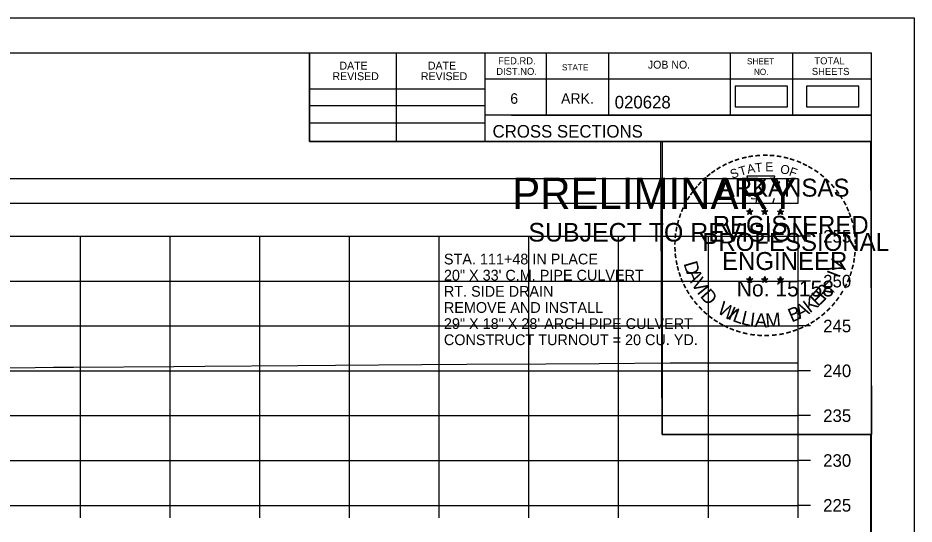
# Model space of a CAD drawing. Extents: x 1369627 to 1374022, y 380035 to 398173.
# Drawn here: x 1370242.3 to 1370342.2, y 381045.1 to 381101.6 of the extents above; entities that cross this region are included whole.
import ezdxf

# ---------------------------------------------------------------- set-up
doc = ezdxf.new("R2010")
doc.units = 0
for name, color, linetype in [('Default', 7, 'Continuous'), ('R_Axis', 7, 'Continuous'), ('R_Axis Annot', 7, 'Continuous'), ('R_Border', 7, 'Continuous'), ('R_Border PE', 7, 'Continuous'), ('R_Border Prem', 7, 'Continuous'), ('R_Exist Surface', 7, 'Continuous'), ('R_Grid', 7, 'Continuous'), ('R_No Plot', 7, 'Continuous'), ('R_Water', 7, 'Continuous')]:
    doc.layers.add(name, color=color, linetype=linetype)

msp = doc.modelspace()

# ---------------------------------------------------------------- linework, layer by layer
at = {"layer": 'Default'}
for points in [[(1370322.231, 381091.63), (1370328.065, 381091.63), (1370328.065, 381093.941), (1370322.231, 381093.941)], [(1370330.194, 381091.63), (1370336.027, 381091.63), (1370336.027, 381093.941), (1370330.194, 381093.941)], [(1370029.24, 381080.913), (1370329.239, 381080.913), (1370329.239, 381083.619), (1370029.24, 381083.619)]]:
    msp.add_lwpolyline(points, close=True, dxfattribs=at)
at = {"layer": 'R_Axis'}
for p, q in [((1370329.239, 381047.209), (1370329.239, 381077.209)), ((1370330.639, 381077.209), (1370329.239, 381077.209)), ((1370330.639, 381072.209), (1370329.239, 381072.209)), ((1370330.639, 381067.209), (1370329.239, 381067.209)), ((1370330.639, 381062.209), (1370329.239, 381062.209)), ((1370330.639, 381057.209), (1370329.239, 381057.209)), ((1370330.639, 381052.209), (1370329.239, 381052.209)), ((1370029.239, 381047.209), (1370329.239, 381047.209)), ((1370249.239, 381045.809), (1370249.239, 381047.209)), ((1370259.239, 381045.809), (1370259.239, 381047.209)), ((1370269.239, 381045.809), (1370269.239, 381047.209)), ((1370279.239, 381045.809), (1370279.239, 381047.209)), ((1370289.239, 381045.809), (1370289.239, 381047.209)), ((1370299.239, 381045.809), (1370299.239, 381047.209)), ((1370309.239, 381045.809), (1370309.239, 381047.209)), ((1370319.239, 381045.809), (1370319.239, 381047.209)), ((1370329.239, 381045.809), (1370329.239, 381047.209)), ((1370330.639, 381047.209), (1370329.239, 381047.209))]:
    msp.add_line(p, q, dxfattribs=at)
at = {"layer": 'R_Border'}
for p, q in [((1370021.239, 381097.669), (1370337.419, 381097.669)), ((1370274.779, 381087.789), (1370274.779, 381097.669)), ((1370284.459, 381087.789), (1370284.459, 381097.669)), ((1370294.319, 381097.669), (1370294.319, 381087.789)), ((1370301.159, 381097.669), (1370301.159, 381090.729)), ((1370308.099, 381097.669), (1370308.099, 381090.729)), ((1370321.679, 381097.669), (1370321.679, 381090.729)), ((1370328.619, 381097.669), (1370328.619, 381090.729)), ((1370337.419, 380892.209), (1370337.419, 381097.669)), ((1370337.419, 381094.729), (1370294.319, 381094.729)), ((1370337.419, 381094.749), (1370337.419, 381094.749)), ((1370274.779, 381093.649), (1370294.319, 381093.649)), ((1370274.779, 381091.789), (1370294.319, 381091.789)), ((1370337.419, 381090.729), (1370294.319, 381090.729)), ((1370297.279, 381090.729), (1370337.419, 381090.729)), ((1370274.779, 381089.849), (1370294.319, 381089.849)), ((1370337.419, 381087.789), (1370274.779, 381087.789))]:
    msp.add_line(p, q, dxfattribs=at)
at = {"layer": 'R_Border PE'}
for p, q in [((1370323.853, 381080.298), (1370323.812, 381080.046)), ((1370323.853, 381079.933), (1370323.853, 381080.298)), ((1370323.853, 381080.298), (1370323.902, 381080.048)), ((1370325.523, 381080.298), (1370325.482, 381080.046)), ((1370325.523, 381079.933), (1370325.523, 381080.298)), ((1370325.523, 381080.298), (1370325.572, 381080.048)), ((1370327.287, 381080.286), (1370327.246, 381080.034)), ((1370327.287, 381079.921), (1370327.287, 381080.286)), ((1370327.287, 381080.286), (1370327.336, 381080.036)), ((1370323.504, 381080.044), (1370323.853, 381079.933)), ((1370323.504, 381080.044), (1370323.757, 381079.999)), ((1370323.504, 381080.044), (1370323.741, 381079.922)), ((1370323.637, 381079.636), (1370323.853, 381079.933)), ((1370323.637, 381079.636), (1370323.763, 381079.88)), ((1370323.637, 381079.636), (1370323.851, 381079.853)), ((1370324.066, 381079.636), (1370323.851, 381079.85)), ((1370324.2, 381080.044), (1370323.853, 381079.933)), ((1370324.066, 381079.636), (1370323.853, 381079.933)), ((1370324.2, 381080.044), (1370323.914, 381079.995)), ((1370324.066, 381079.636), (1370323.929, 381079.927)), ((1370324.2, 381080.044), (1370323.996, 381079.942)), ((1370325.174, 381080.044), (1370325.523, 381079.933)), ((1370325.174, 381080.044), (1370325.427, 381079.999)), ((1370325.174, 381080.044), (1370325.411, 381079.922)), ((1370325.307, 381079.636), (1370325.523, 381079.933)), ((1370325.307, 381079.636), (1370325.433, 381079.88)), ((1370325.307, 381079.636), (1370325.521, 381079.853)), ((1370325.736, 381079.636), (1370325.521, 381079.85)), ((1370325.87, 381080.044), (1370325.523, 381079.933)), ((1370325.736, 381079.636), (1370325.523, 381079.933)), ((1370325.87, 381080.044), (1370325.584, 381079.995)), ((1370325.736, 381079.636), (1370325.599, 381079.927)), ((1370325.87, 381080.044), (1370325.666, 381079.942)), ((1370326.938, 381080.032), (1370327.287, 381079.921)), ((1370326.938, 381080.032), (1370327.191, 381079.987)), ((1370326.938, 381080.032), (1370327.175, 381079.91)), ((1370327.071, 381079.624), (1370327.287, 381079.921)), ((1370327.071, 381079.624), (1370327.197, 381079.868)), ((1370327.071, 381079.624), (1370327.285, 381079.841)), ((1370327.5, 381079.624), (1370327.285, 381079.838)), ((1370327.634, 381080.032), (1370327.287, 381079.921)), ((1370327.5, 381079.624), (1370327.287, 381079.921)), ((1370327.634, 381080.032), (1370327.348, 381079.983)), ((1370327.5, 381079.624), (1370327.363, 381079.915)), ((1370327.634, 381080.032), (1370327.43, 381079.93)), ((1370323.5, 381072.471), (1370323.849, 381072.36)), ((1370323.5, 381072.471), (1370323.753, 381072.426)), ((1370323.5, 381072.471), (1370323.737, 381072.349)), ((1370323.633, 381072.063), (1370323.849, 381072.36)), ((1370323.633, 381072.063), (1370323.759, 381072.307)), ((1370323.633, 381072.063), (1370323.847, 381072.28)), ((1370323.849, 381072.725), (1370323.808, 381072.473)), ((1370324.062, 381072.063), (1370323.847, 381072.277)), ((1370323.849, 381072.36), (1370323.849, 381072.725)), ((1370323.849, 381072.725), (1370323.898, 381072.475)), ((1370324.196, 381072.471), (1370323.849, 381072.36)), ((1370324.062, 381072.063), (1370323.849, 381072.36)), ((1370324.196, 381072.471), (1370323.91, 381072.422)), ((1370324.062, 381072.063), (1370323.925, 381072.354)), ((1370324.196, 381072.471), (1370323.992, 381072.369)), ((1370325.169, 381072.471), (1370325.518, 381072.36)), ((1370325.169, 381072.471), (1370325.422, 381072.426)), ((1370325.169, 381072.471), (1370325.406, 381072.349)), ((1370325.302, 381072.063), (1370325.518, 381072.36)), ((1370325.302, 381072.063), (1370325.428, 381072.307)), ((1370325.302, 381072.063), (1370325.516, 381072.28)), ((1370325.518, 381072.725), (1370325.477, 381072.473)), ((1370325.731, 381072.063), (1370325.516, 381072.277)), ((1370325.518, 381072.36), (1370325.518, 381072.725)), ((1370325.518, 381072.725), (1370325.567, 381072.475)), ((1370325.865, 381072.471), (1370325.518, 381072.36)), ((1370325.731, 381072.063), (1370325.518, 381072.36)), ((1370325.865, 381072.471), (1370325.579, 381072.422)), ((1370325.731, 381072.063), (1370325.594, 381072.354)), ((1370325.865, 381072.471), (1370325.661, 381072.369)), ((1370326.936, 381072.461), (1370327.285, 381072.35)), ((1370326.936, 381072.461), (1370327.189, 381072.416)), ((1370326.936, 381072.461), (1370327.173, 381072.339)), ((1370327.069, 381072.053), (1370327.285, 381072.35)), ((1370327.069, 381072.053), (1370327.195, 381072.297)), ((1370327.069, 381072.053), (1370327.283, 381072.27)), ((1370327.285, 381072.715), (1370327.244, 381072.463)), ((1370327.498, 381072.053), (1370327.283, 381072.267)), ((1370327.285, 381072.35), (1370327.285, 381072.715)), ((1370327.285, 381072.715), (1370327.334, 381072.465)), ((1370327.632, 381072.461), (1370327.285, 381072.35)), ((1370327.498, 381072.053), (1370327.285, 381072.35)), ((1370327.632, 381072.461), (1370327.346, 381072.412)), ((1370327.498, 381072.053), (1370327.361, 381072.344)), ((1370327.632, 381072.461), (1370327.428, 381072.359))]:
    msp.add_line(p, q, dxfattribs=at)
for points in [[(1370323.545, 381083.922), (1370323.814, 381083.095)], [(1370327.056, 381083), (1370327.198, 381083.284), (1370326.513, 381083.26), (1370326.661, 381083.922), (1370323.545, 381083.922)], [(1370324.037, 381081.499), (1370324.037, 381081.412), (1370324.6, 381081.393), (1370324.546, 381080.92), (1370326.416, 381080.92), (1370326.617, 381081.456)], [(1370323.853, 381080.298), (1370324.066, 381079.636), (1370323.504, 381080.044), (1370324.2, 381080.044), (1370323.637, 381079.636), (1370323.853, 381080.298)], [(1370325.523, 381080.298), (1370325.736, 381079.636), (1370325.174, 381080.044), (1370325.87, 381080.044), (1370325.307, 381079.636), (1370325.523, 381080.298)], [(1370327.287, 381080.286), (1370327.5, 381079.624), (1370326.938, 381080.032), (1370327.634, 381080.032), (1370327.071, 381079.624), (1370327.287, 381080.286)], [(1370323.849, 381072.725), (1370324.062, 381072.063), (1370323.5, 381072.471), (1370324.196, 381072.471), (1370323.633, 381072.063), (1370323.849, 381072.725)], [(1370325.518, 381072.725), (1370325.731, 381072.063), (1370325.169, 381072.471), (1370325.865, 381072.471), (1370325.302, 381072.063), (1370325.518, 381072.725)], [(1370327.285, 381072.715), (1370327.498, 381072.053), (1370326.936, 381072.461), (1370327.632, 381072.461), (1370327.069, 381072.053), (1370327.285, 381072.715)]]:
    msp.add_lwpolyline(points, dxfattribs=at)
for centre, radius in [((1370323.852, 381079.932), 0.172), ((1370323.852, 381079.932), 0.145), ((1370325.522, 381079.932), 0.172), ((1370325.522, 381079.932), 0.145), ((1370327.286, 381079.92), 0.172), ((1370327.286, 381079.92), 0.145), ((1370323.852, 381079.932), 0.116), ((1370323.852, 381079.932), 0.0991), ((1370323.852, 381079.932), 0.0747), ((1370323.852, 381079.932), 0.0495), ((1370323.852, 381079.932), 0.0296), ((1370325.522, 381079.932), 0.116), ((1370325.522, 381079.932), 0.0991), ((1370325.522, 381079.932), 0.0747), ((1370325.522, 381079.932), 0.0495), ((1370325.522, 381079.932), 0.0296), ((1370327.286, 381079.92), 0.116), ((1370327.286, 381079.92), 0.0991), ((1370327.286, 381079.92), 0.0747), ((1370327.286, 381079.92), 0.0495), ((1370327.286, 381079.92), 0.0296), ((1370323.848, 381072.359), 0.172), ((1370323.848, 381072.359), 0.145), ((1370323.848, 381072.359), 0.116), ((1370323.848, 381072.359), 0.0991), ((1370323.848, 381072.359), 0.0747), ((1370323.848, 381072.359), 0.0495), ((1370323.848, 381072.359), 0.0296), ((1370325.517, 381072.359), 0.172), ((1370325.517, 381072.359), 0.145), ((1370325.517, 381072.359), 0.116), ((1370325.517, 381072.359), 0.0991), ((1370325.517, 381072.359), 0.0747), ((1370325.517, 381072.359), 0.0495), ((1370325.517, 381072.359), 0.0296), ((1370327.284, 381072.349), 0.172), ((1370327.284, 381072.349), 0.145), ((1370327.284, 381072.349), 0.116), ((1370327.284, 381072.349), 0.0991), ((1370327.284, 381072.349), 0.0747), ((1370327.284, 381072.349), 0.0495), ((1370327.284, 381072.349), 0.0296)]:
    msp.add_circle(centre, radius, dxfattribs=at)
at = {"layer": 'R_Exist Surface'}
msp.add_lwpolyline([(1370232.742, 381062.516), (1370244.186, 381062.586), (1370246.23, 381062.604), (1370248.467, 381062.623), (1370259.666, 381062.695), (1370263.111, 381062.716), (1370273.486, 381062.803), (1370277.663, 381062.827), (1370287.309, 381062.907), (1370292.306, 381062.935), (1370301.138, 381063.007), (1370307.056, 381063.039), (1370314.972, 381063.103), (1370325.874, 381063.089), (1370329.239, 381063.085)], dxfattribs=at)
at = {"layer": 'R_Grid'}
for p, q in [((1370029.239, 381077.209), (1370329.239, 381077.209)), ((1370249.239, 381047.209), (1370249.239, 381077.209)), ((1370259.239, 381047.209), (1370259.239, 381077.209)), ((1370269.239, 381047.209), (1370269.239, 381077.209)), ((1370279.239, 381047.209), (1370279.239, 381077.209)), ((1370289.239, 381047.209), (1370289.239, 381077.209)), ((1370299.239, 381047.209), (1370299.239, 381077.209)), ((1370309.239, 381047.209), (1370309.239, 381077.209)), ((1370319.239, 381047.209), (1370319.239, 381077.209)), ((1370329.239, 381047.209), (1370329.239, 381077.209)), ((1370029.239, 381072.209), (1370329.239, 381072.209)), ((1370029.239, 381067.209), (1370329.239, 381067.209)), ((1370029.239, 381062.209), (1370329.239, 381062.209)), ((1370029.239, 381057.209), (1370329.239, 381057.209)), ((1370029.239, 381052.209), (1370329.239, 381052.209)), ((1370029.239, 381047.209), (1370329.239, 381047.209))]:
    msp.add_line(p, q, dxfattribs=at)
at = {"layer": 'R_No Plot'}
for p, q in [((1370008.839, 381101.563), (1370342.172, 381101.563)), ((1370313.454, 381065.333), (1370313.454, 381065.333))]:
    msp.add_line(p, q, dxfattribs=at)
for points in [[(1370008.832, 381101.563), (1370342.172, 381101.563), (1370342.172, 380888.226), (1370008.832, 380888.226)], [(1370255.159, 381097.669), (1370274.779, 381097.669), (1370274.779, 381087.789), (1370290.892, 381087.789), (1370314.091, 381087.789), (1370314.091, 381055.118), (1370337.299, 381055.118), (1370337.419, 380892.209), (1370021.239, 380892.209), (1370021.239, 381097.669)], [(1370313.951, 381087.789), (1370337.299, 381087.789), (1370337.439, 381055.118), (1370314.091, 381055.118)]]:
    msp.add_lwpolyline(points, close=True, dxfattribs=at)

# ---------------------------------------------------------------- texts
at = {"layer": 'R_Axis Annot'}
for s, p in [('255', (1370332.039, 381076.509)), ('250', (1370332.039, 381071.509)), ('245', (1370332.039, 381066.509)), ('240', (1370332.039, 381061.509)), ('235', (1370332.039, 381056.509)), ('230', (1370332.039, 381051.509)), ('225', (1370332.039, 381046.509))]:
    msp.add_text(s, height=1.4, dxfattribs=at).set_placement(p)
at = {"layer": 'R_Border'}
for s, height, p in [('FED.RD.', 0.7819, (1370295.799, 381096.389)), ('SHEET', 0.684, (1370323.539, 381096.389)), ('TOTAL', 0.7819, (1370331.059, 381096.389)), ('DATE', 0.8792, (1370278.117, 381095.805)), ('DATE', 0.8792, (1370287.977, 381095.805)), ('STATE', 0.684, (1370302.919, 381095.709)), ('JOB NO.', 0.8792, (1370312.499, 381095.909)), ('REVISED', 0.8792, (1370277.337, 381094.625)), ('REVISED', 0.8792, (1370287.197, 381094.625)), ('DIST.NO.', 0.7819, (1370295.599, 381095.209)), ('NO.', 0.684, (1370324.319, 381095.209)), ('SHEETS', 0.7819, (1370330.779, 381095.209)), ('6', 1.172, (1370297.159, 381091.989)), ('ARK.', 1.1723, (1370302.819, 381091.989)), ('020628', 1.4, (1370308.795, 381091.468)), ('CROSS SECTIONS', 1.4, (1370295.183, 381088.219))]:
    msp.add_text(s, height=height, rotation=360, dxfattribs=at).set_placement(p)
at = {"layer": 'R_Border PE'}
for s, height, rotation, p in [('-', 1.6, 13.63015, (1370323.043, 381085.29)), ('-', 1.6, 10.21935, (1370323.721, 381085.452)), ('-', 1.6, 5.89682, (1370324.45, 381085.562)), ('-', 1.6, 0.18623, (1370325.222, 381085.634)), ('-', 1.6, 357.74304, (1370325.945, 381085.621)), ('-', 1.6, 352.16172, (1370326.689, 381085.565)), ('-', 1.6, 347.20489, (1370327.408, 381085.451)), ('-', 1.6, 28.79182, (1370321.026, 381084.463)), ('-', 1.6, 24.30721, (1370321.659, 381084.78)), ('-', 1.6, 19.17608, (1370322.293, 381085.049)), ('T', 1, 16.4036, (1370322.814, 381083.931)), ('A', 1, 11.21318, (1370323.64, 381084.182)), ('T', 1, 6.02276, (1370324.489, 381084.348)), ('E', 1, 0.83234, (1370325.594, 381084.458)), ('O', 1, 350.4515, (1370327.198, 381084.248)), ('-', 1.6, 342.3362, (1370328.043, 381085.296)), ('-', 1.6, 337.85509, (1370328.778, 381085.073)), ('-', 1.6, 334.12109, (1370329.409, 381084.802)), ('-', 1.6, 329.64089, (1370329.988, 381084.519)), ('-', 1.6, 38.95066, (1370319.375, 381083.32)), ('-', 1.6, 36.23174, (1370319.851, 381083.698)), ('-', 1.6, 34.06357, (1370320.429, 381084.093)), ('S', 1, 21.59401, (1370321.9, 381083.6)), ('F', 1, 340.07066, (1370328.152, 381084.02)), ('-', 1.6, 325.86266, (1370330.631, 381084.158)), ('-', 1.6, 320.52971, (1370331.241, 381083.732)), ('-', 1.6, 48.42305, (1370318.494, 381082.425)), ('-', 1.6, 42.96224, (1370318.942, 381082.903)), ('ARKANSAS', 2, 360, (1370320.398, 381081.634)), ('-', 1.6, 315.57859, (1370331.84, 381083.244)), ('-', 1.6, 309.87973, (1370332.409, 381082.694)), ('-', 1.6, 54.23247, (1370317.678, 381081.372)), ('-', 1.6, 50.61417, (1370318.091, 381081.939)), ('-', 1.6, 306.65218, (1370332.934, 381082.092)), ('-', 1.6, 62.87135, (1370317.04, 381080.231)), ('-', 1.6, 58.07063, (1370317.353, 381080.845)), ('-', 1.4, 303.67529, (1370333.42, 381081.524)), ('-', 1.6, 299.66835, (1370333.739, 381080.917)), ('-', 1.6, 67.77427, (1370316.781, 381079.62)), ('-', 1.6, 294.66279, (1370334.063, 381080.305)), ('-', 1.6, 72.39447, (1370316.562, 381078.99)), ('REGISTERED', 2, 360, (1370319.72, 381077.485)), ('-', 1.6, 290.57283, (1370334.32, 381079.728)), ('-', 1.6, 285.12326, (1370334.554, 381079.148)), ('-', 1.6, 81.20126, (1370316.233, 381077.563)), ('-', 1.6, 75.46096, (1370316.365, 381078.276)), ('-', 1.6, 280.54934, (1370334.754, 381078.406)), ('-', 1.6, 85.18634, (1370316.157, 381076.872)), ('PROFESSIONAL', 2, 360, (1370318.572, 381075.581)), ('-', 1.6, 276.59616, (1370334.916, 381077.638)), ('-', 1.6, 89.06224, (1370316.132, 381076.171)), ('-', 1.6, 274.33011, (1370334.976, 381076.916)), ('-', 1.6, 269.94067, (1370335.01, 381076.284)), ('-', 1.6, 94.19588, (1370316.167, 381075.446)), ('-', 1.6, 98.94793, (1370316.239, 381074.779)), ('ENGINEER', 2, 360, (1370320.759, 381073.456)), ('-', 1.6, 263.5172, (1370334.991, 381075.618)), ('-', 1.6, 101.71495, (1370316.374, 381074.046)), ('D', 1.54, 286.28478, (1370316.463, 381074.184)), ('V', 1.54, 72.65729, (1370334.055, 381073.023)), ('-', 1.6, 255.7626, (1370334.81, 381074.286)), ('-', 1.6, 260.99529, (1370334.92, 381074.964)), ('-', 1.6, 105.45785, (1370316.536, 381073.451)), ('-', 1.6, 109.08742, (1370316.751, 381072.82)), ('A', 1.54, 292.78351, (1370316.756, 381073.182)), ('I', 1.54, 69.03009, (1370333.833, 381072.485)), ('-', 1.6, 252.86809, (1370334.629, 381073.566)), ('-', 1.6, 114.06432, (1370317.005, 381072.224)), ('V', 1.54, 300.79357, (1370317.269, 381072.003)), ('No. 15158', 1.757, 360, (1370322.4, 381070.505)), ('-', 1.6, 247.88866, (1370334.406, 381072.893)), ('-', 1.6, 115.72885, (1370317.31, 381071.606)), ('-', 1.6, 120.44712, (1370317.667, 381071.02)), ('I', 1.54, 308.35023, (1370317.9, 381070.966)), ('D', 1.54, 311.97742, (1370318.251, 381070.5)), ('E', 1.54, 44.01755, (1370331.448, 381069.288)), ('R', 1.54, 50.36514, (1370332.182, 381069.995)), (',', 1.54, 57.4684, (1370332.905, 381070.878)), ('-', 1.6, 239.07125, (1370333.75, 381071.512)), ('-', 1.6, 244.61971, (1370334.144, 381072.264)), ('-', 1.6, 125.89344, (1370318.07, 381070.459)), ('K', 1.54, 36.91429, (1370330.54, 381068.598)), ('-', 1.6, 233.84524, (1370333.348, 381070.859)), ('-', 1.6, 130.71812, (1370318.532, 381069.907)), ('-', 1.6, 134.22381, (1370319.049, 381069.362)), ('W', 1.54, 328.07311, (1370320.13, 381068.734)), ('I', 1.54, 336.6877, (1370321.317, 381068.025)), ('L', 1.54, 340.3149, (1370321.846, 381067.781)), ('B', 1.54, 22.8589, (1370328.525, 381067.587)), ('A', 1.54, 28.90423, (1370329.422, 381067.961)), ('-', 1.6, 225.76533, (1370332.439, 381069.729)), ('-', 1.6, 231.25377, (1370332.918, 381070.293)), ('-', 1.6, 138.93382, (1370319.574, 381068.898)), ('-', 1.6, 144.64634, (1370320.13, 381068.492)), ('L', 1.54, 346.66249, (1370322.806, 381067.436)), ('I', 1.54, 353.01009, (1370323.798, 381067.199)), ('A', 1.54, 356.63729, (1370324.374, 381067.114)), ('M', 1.54, 4.64735, (1370325.66, 381067.056)), ('-', 1.6, 215.73633, (1370331.368, 381068.748)), ('-', 1.6, 221.08509, (1370331.917, 381069.22)), ('-', 1.6, 148.08978, (1370320.691, 381068.121)), ('-', 1.6, 151.57039, (1370321.27, 381067.796)), ('-', 1.6, 154.60019, (1370321.792, 381067.549)), ('-', 1.6, 204.25161, (1370329.652, 381067.696)), ('-', 1.6, 207.35684, (1370330.276, 381068.015)), ('-', 1.6, 212.24909, (1370330.834, 381068.361)), ('-', 1.6, 158.56121, (1370322.416, 381067.295)), ('-', 1.6, 162.79826, (1370323.103, 381067.082)), ('-', 1.6, 167.55551, (1370323.818, 381066.918)), ('-', 1.6, 173.11546, (1370324.59, 381066.808)), ('-', 1.6, 176.51827, (1370325.338, 381066.755)), ('AAMU', 0.00002, 360, (1370325.452, 381067.051)), ('-', 1.6, 181.59176, (1370326.082, 381066.774)), ('-', 1.6, 185.81666, (1370326.891, 381066.85)), ('-', 1.6, 191.28576, (1370327.627, 381066.982)), ('-', 1.6, 195.47429, (1370328.356, 381067.181)), ('-', 1.6, 199.46435, (1370329.021, 381067.419))]:
    msp.add_text(s, height=height, rotation=rotation, dxfattribs=at).set_placement(p)
at = {"layer": 'R_Border Prem'}
for s, height, p in [('PRELIMINARY', 3.5, (1370297.371, 381080.252)), ('DWB', 0.01, (1370298.117, 381082.101)), ('SUBJECT TO REVISION', 2.07511, (1370299.18, 381076.623))]:
    msp.add_text(s, height=height, rotation=360, dxfattribs=at).set_placement(p)
at = {"layer": 'R_Water'}
for s, p in [('STA. 111+48 IN PLACE', (1370289.76, 381074.074)), ('20" X 33\' C.M. PIPE CULVERT', (1370289.76, 381072.274)), ('RT. SIDE DRAIN', (1370289.76, 381070.474)), ('REMOVE AND INSTALL', (1370289.76, 381068.674)), ('29" X 18" X 28\' ARCH PIPE CULVERT', (1370289.76, 381066.874)), ('CONSTRUCT TURNOUT = 20 CU. YD.', (1370289.76, 381065.074))]:
    msp.add_text(s, height=1.2, dxfattribs=at).set_placement(p)

doc.saveas('drawing.dxf')
